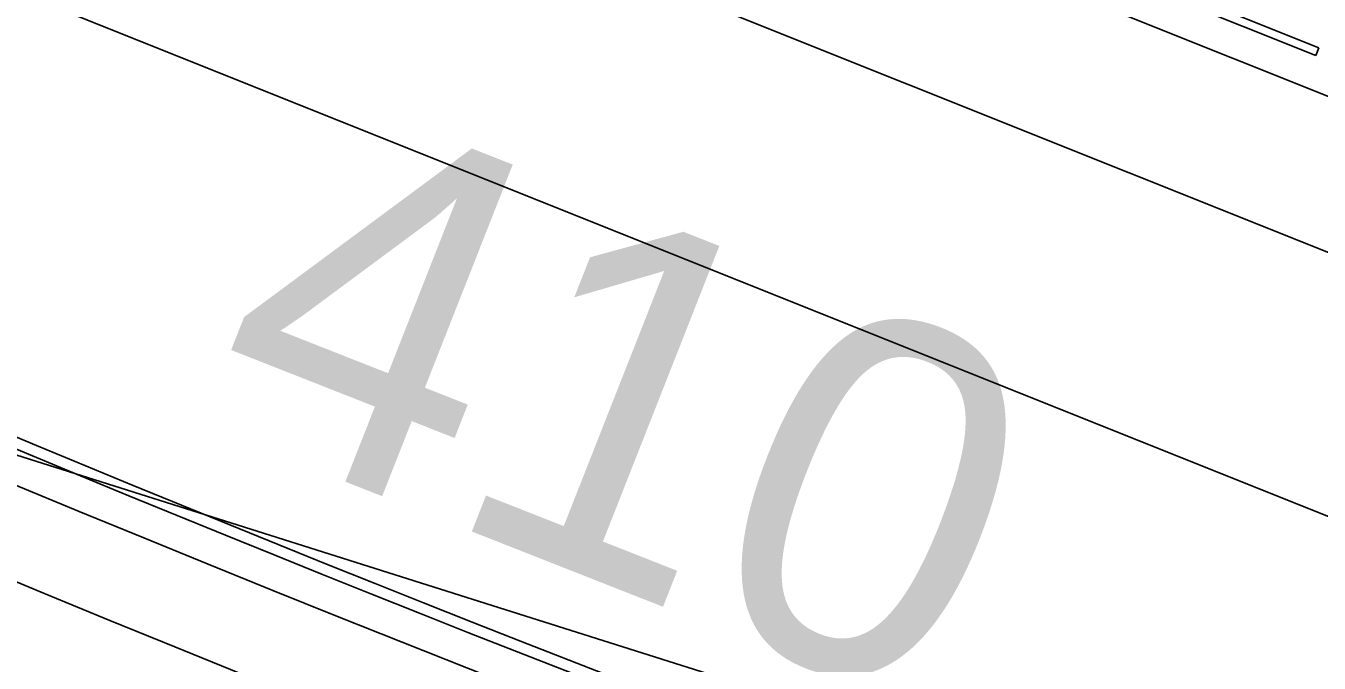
# Model space of a CAD drawing. Extents: x 468143 to 491361, y 1438528 to 1468730.
# Drawn here: x 488592 to 488650, y 1466883.5 to 1466912.1 of the extents above; entities that cross this region are included whole.
import ezdxf

# ---------------------------------------------------------------- set-up
doc = ezdxf.new("R2010")
doc.units = 0
doc.layers.add('Xreference_dp', color=7, linetype='Continuous')

msp = doc.modelspace()

# ---------------------------------------------------------------- linework, layer by layer
at = {"layer": 'Xreference_dp'}
for p, q in [((488242.057, 1467053.437), (488807.018, 1466827.417)), ((488692.732, 1466884.986), (488596.669, 1466923.417)), ((488642.95, 1466913.521), (488649.887, 1466910.745)), ((488650.027, 1466911.093), (488643.089, 1466913.869)), ((488640.931, 1466912.708), (488657.875, 1466905.929)), ((488649.887, 1466910.745), (488650.027, 1466911.093)), ((488540.715, 1466908.881), (488659.383, 1466871.349))]:
    msp.add_line(p, q, dxfattribs=at)
for centre, radius, start, end in [((489145.025, 1468591.691), 1909.856, 245.367119, 306.927397), ((489143.904, 1468591.414), 1816.82, 245.367871, 299.964552), ((489145.025, 1468591.691), 1837.356, 245.367119, 266.145622), ((489145.025, 1468591.691), 1836.856, 245.367119, 266.145622), ((489145.025, 1468591.691), 1838.856, 245.367119, 266.145622), ((489145.025, 1468591.691), 1842.856, 245.367119, 265.633917), ((489082.609, 1468074.588), 1281, 245.215334, 263.117525), ((489082.609, 1468074.588), 1285, 245.215334, 263.117525), ((489082.609, 1468074.588), 1279, 246.31091, 259.743704), ((489082.609, 1468074.588), 1279.5, 246.310894, 259.743704), ((489082.609, 1468074.588), 1300, 245.215334, 263.117525), ((489082.609, 1468074.588), 1300, 245.215334, 263.229815), ((489082.609, 1468074.588), 1304, 245.215334, 263.117525), ((489145.025, 1468591.691), 1878.856, 245.367119, 266.78234), ((489145.025, 1468591.691), 1878.856, 245.367119, 266.78234)]:
    msp.add_arc(centre, radius, start, end, dxfattribs=at)

# ---------------------------------------------------------------- texts
msp.add_text('410', height=16, rotation=338.50742, dxfattribs=at).set_placement((488599.409, 1466894.333))

doc.saveas('drawing.dxf')
